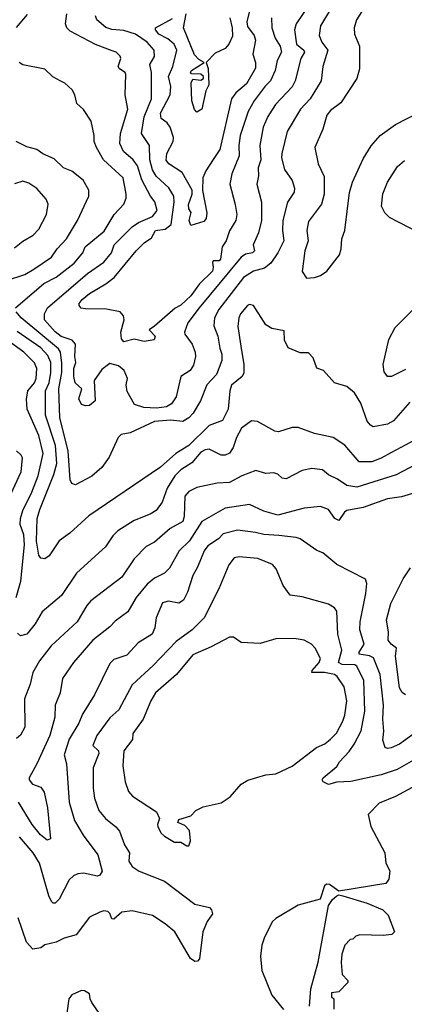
# Model space of a CAD drawing. Extents: x 1793424 to 1900092, y 321114 to 470632.
# Tile 261 of 292: x 1850510 to 1852409, y 456348 to 461206. Entities that reach past the tile are written whole.
import ezdxf

# ---------------------------------------------------------------- set-up
doc = ezdxf.new("R2010")
doc.units = 0

msp = doc.modelspace()

# ---------------------------------------------------------------- linework, layer by layer
at = {"layer": '0CON05XD'}
for points in [[(1852067.8, 461295), (1851994.4, 461175), (1851988.5, 461128.5), (1852001.1, 461095), (1852031.9, 461055), (1852005.7, 460975), (1851997.8, 460905), (1851944.2, 460815), (1851895.5, 460764.5), (1851830.8, 460655), (1851804.4, 460545), (1851803.1, 460525), (1851816.8, 460466.8), (1851855, 460413.3), (1851867.1, 460375), (1851864.2, 460355), (1851831.9, 460305), (1851808.9, 460215), (1851806.7, 460165), (1851813.3, 460115), (1851784.2, 460055), (1851749.2, 460005), (1851719.3, 459980.7), (1851665, 459964.4), (1851615, 459934.4), (1851493.4, 459776.6), (1851471.9, 459735), (1851468.1, 459695), (1851487.8, 459645), (1851498.5, 459585), (1851508.5, 459555), (1851508.5, 459525), (1851481.9, 459455), (1851434.2, 459405), (1851403.1, 459325), (1851366.9, 459265), (1851345, 459241.4), (1851315, 459222.9), (1851255, 459230.5), (1851175, 459223.5), (1851055, 459167.1), (1851010.3, 459159.7), (1850996, 459145), (1850952.1, 459047.9), (1850915, 458996), (1850866.6, 458953.4), (1850785, 458911.2), (1850768.3, 458918.3), (1850760, 458935), (1850749.3, 459079.3), (1850707.6, 459242.4), (1850704.1, 459385), (1850718.6, 459465), (1850718.7, 459511.3), (1850710.9, 459565), (1850701.5, 459581.5), (1850516.9, 459735), (1850493.1, 459765)], [(1851656.8, 461305), (1851631.5, 461195), (1851635, 461172), (1851667.2, 461127.2), (1851674.6, 461105), (1851660.6, 461035), (1851674.4, 460995), (1851673.8, 460966.2), (1851629.8, 460890.2), (1851577.5, 460845), (1851555, 460816.2), (1851498.2, 460565), (1851464.7, 460515.3), (1851429.4, 460460.6), (1851414.5, 460425), (1851413.2, 460363.2), (1851433.6, 460253.6), (1851431.2, 460225), (1851419.1, 460210.9), (1851355, 460190), (1851346, 460215), (1851355.8, 460255), (1851345, 460272.5), (1851343.9, 460293.9), (1851362.2, 460345), (1851361.1, 460365), (1851311.4, 460451.4), (1851245.5, 460495.5), (1851232.7, 460512.7), (1851236.9, 460545), (1851267.3, 460605), (1851269.5, 460625), (1851253.5, 460675), (1851237.3, 460697.3), (1851209.1, 460719.1), (1851205.4, 460745), (1851252.2, 460835), (1851255.5, 460875.5), (1851245.4, 460925), (1851265.4, 460975), (1851285.6, 461055), (1851273.1, 461085), (1851241.7, 461111.7), (1851196.7, 461135), (1851180, 461155), (1851180, 461165), (1851265, 461212.2)], [(1851925, 459930), (1851965, 459933.3), (1851995, 459943.3), (1852026.7, 459965), (1852089.2, 460045), (1852097.5, 460075), (1852100, 460125), (1852115.8, 460165), (1852137.3, 460352.7), (1852152.5, 460405), (1852205, 460520), (1852245.7, 460584.3), (1852288.8, 460635), (1852365, 460688.8), (1852535, 460776), (1852618.6, 460855), (1852628.3, 460881.7), (1852633.6, 460935), (1852625.6, 460995), (1852607.1, 461045), (1852614.6, 461105), (1852685, 461188.5), (1852792, 461298)], [(1850495, 461166.7), (1850548.3, 461231.7)], [(1851936.7, 461276.7), (1851875.6, 461185), (1851867.3, 461155), (1851876.7, 461085), (1851912.7, 461055), (1851915.4, 461045), (1851898.5, 461015), (1851870, 460905), (1851855, 460874.3), (1851772.6, 460787.4), (1851735, 460728.8), (1851711.8, 460675), (1851695.6, 460585), (1851700.6, 460515), (1851687.8, 460475), (1851688.6, 460435), (1851680, 460395), (1851703.1, 460305), (1851704.4, 460215), (1851688.6, 460155), (1851662.2, 460095), (1851668.9, 460065), (1851658.8, 460055), (1851625, 460049.1), (1851603.1, 460035), (1851395.8, 459784.2), (1851339.8, 459710.2), (1851322.9, 459665), (1851325, 459653.8), (1851361.4, 459605), (1851375.7, 459565), (1851378.1, 459545), (1851368, 459502), (1851350.8, 459475), (1851306, 459445), (1851281.9, 459345), (1851259.2, 459310.8), (1851235, 459296.2), (1851185, 459289.7), (1851123, 459293), (1851077.1, 459307.1), (1851041.2, 459371.2), (1851035.7, 459405), (1851042.7, 459435), (1851025.5, 459475), (1850997.4, 459497.4), (1850955, 459508.9), (1850915, 459480.8), (1850878.6, 459425), (1850882.5, 459325), (1850855, 459302.5), (1850835, 459300), (1850815, 459307.5), (1850802, 459335), (1850816.2, 459385), (1850783.3, 459415), (1850777.1, 459445), (1850778.2, 459485), (1850788, 459515), (1850782.1, 459545), (1850785.5, 459605.5), (1850770, 459625), (1850715, 459643.3), (1850685, 459665.4), (1850633.3, 459725), (1850631.9, 459755), (1850647.1, 459785), (1850845, 459953.3), (1850925, 460010), (1850962.9, 460055), (1850975.7, 460095), (1851065, 460184.3), (1851096.2, 460205), (1851166, 460235), (1851188.1, 460265), (1851177.4, 460307.4), (1851155.5, 460335.5), (1851112.3, 460415), (1851092.1, 460485), (1851070, 460515), (1851021.9, 460555), (1851004.4, 460595), (1851007.8, 460645), (1851044.1, 460764.1), (1851030, 460835), (1851034, 460935), (1851031.2, 460945), (1851003, 460963), (1850995.8, 460975), (1851008.8, 461015), (1851006.1, 461026.1), (1850986.1, 461046.1), (1850967, 461053), (1850885, 461082.9), (1850758.9, 461148.9), (1850742.9, 461165), (1850735.7, 461185), (1850742.2, 461235)], [(1851546.7, 461215), (1851559.4, 461165), (1851560, 461125), (1851543.1, 461085), (1851525, 461062.9), (1851475, 461041.2), (1851430, 460995), (1851440, 460965), (1851444, 460885), (1851428.8, 460855), (1851410, 460765), (1851385, 460750), (1851373, 460763), (1851360, 460805), (1851356.2, 460895), (1851365, 460912.5), (1851405, 460906.7), (1851417.5, 460915), (1851417.5, 460925), (1851405, 460936.7), (1851358.3, 460938.3), (1851353.8, 460945), (1851357.5, 460955), (1851420, 460995), (1851395, 461010), (1851372.9, 461032.9), (1851319.2, 461165), (1851331.1, 461235)], [(1852210, 461265), (1852173.3, 461205), (1852161.2, 461165), (1852163.3, 461135), (1852188, 461075), (1852187.3, 460962.7), (1852174, 460915), (1852096, 460795), (1852045, 460758), (1852025.8, 460734.2), (1852007.1, 460665), (1851967.5, 460575), (1851982.9, 460495), (1852012.7, 460432.7), (1852012.5, 460345), (1852000, 460295), (1851935, 460210), (1851927.8, 460165), (1851934.4, 460115.6), (1851918.1, 460065), (1851903.9, 459963.9), (1851925, 459930)], [(1851752.5, 461215), (1851755.5, 461165.5), (1851770.6, 461115), (1851795.3, 461075.3), (1851802.2, 461045), (1851781.1, 461005), (1851770.8, 460955), (1851747.8, 460905), (1851721.3, 460878.7), (1851667.3, 460805), (1851637.3, 460752.7), (1851598.5, 460635), (1851591.1, 460585), (1851593.1, 460535), (1851556.9, 460445), (1851547.5, 460395), (1851574.3, 460294.3), (1851581.4, 460245), (1851577.1, 460215), (1851545.4, 460164.6), (1851530, 460115), (1851508.9, 460085), (1851501.1, 460025), (1851495, 460015.8), (1851465, 460015.5), (1851461.5, 460008.5), (1851465.5, 459985), (1851461.5, 459965), (1851397.5, 459902.5), (1851355, 459844.3), (1851305, 459796.7), (1851277.7, 459782.3), (1851175, 459693.3), (1851150, 459675), (1851178.8, 459645), (1851173.6, 459626.4), (1851125, 459618.8), (1851075, 459630), (1851025, 459616.7), (1851012, 459632), (1851008.8, 459665), (1851025.8, 459725), (1851022, 459745), (1851006.7, 459765), (1850937.9, 459777.9), (1850835, 459778.6), (1850813.2, 459783.2), (1850803.8, 459795), (1850804.2, 459805), (1850819.2, 459825), (1850855, 459855.5), (1850935, 459902.2), (1850976.2, 459933.8), (1851085, 460065.8), (1851124, 460105), (1851160.2, 460129.8), (1851180, 460165), (1851228.1, 460171.9), (1851257.3, 460195), (1851272.8, 460305), (1851270.8, 460335), (1851247, 460377), (1851184.3, 460434.3), (1851165.9, 460465), (1851153.1, 460515), (1851150.6, 460585), (1851111.5, 460645), (1851124, 460726), (1851161.2, 460815), (1851160, 460945), (1851151.9, 460985), (1851175.6, 461025), (1851173.3, 461055), (1851140, 461095), (1851082.5, 461135), (1851025, 461153.2), (1850965, 461157.5), (1850935, 461166.7), (1850890.8, 461205), (1850884, 461225)], [(1850490, 459785), (1850628.6, 459905), (1850690.8, 459935), (1850779.4, 460005), (1850821.4, 460055), (1850832.9, 460085), (1850926.9, 460163.1), (1850977.1, 460245), (1851024.2, 460295), (1851035.8, 460325), (1851035.7, 460345), (1851021.4, 460425), (1850924.6, 460514.6), (1850888.6, 460575), (1850877.5, 460605), (1850877.5, 460635), (1850863.8, 460705), (1850825, 460762.5), (1850793, 460793), (1850782.5, 460835), (1850769.3, 460859.3), (1850733, 460893), (1850710, 460905), (1850673.9, 460923.9), (1850635, 460962.5), (1850525, 460983.8), (1850507.5, 460995)], [(1850445, 459918.6), (1850535, 459949.5), (1850580.8, 459975), (1850667.5, 460035), (1850694.4, 460075), (1850741.4, 460125), (1850795.7, 460215), (1850851.2, 460335), (1850851.2, 460365), (1850824, 460414), (1850768.3, 460458.3), (1850726.7, 460475), (1850679.7, 460519.7), (1850625, 460544.2), (1850595.5, 460565.5), (1850545, 460578.6), (1850492.5, 460605)], [(1852485, 460152.5), (1852335, 460230), (1852312.3, 460252.3), (1852296.1, 460286.1), (1852303, 460347), (1852326, 460405), (1852375, 460482), (1852409.1, 460510.9)], [(1850485, 460080), (1850525, 460113.8), (1850577.3, 460142.7), (1850605, 460172.5), (1850642, 460245), (1850650, 460295), (1850640.5, 460320.5), (1850595, 460373.3), (1850555, 460400), (1850525, 460410), (1850485, 460396.2)], [(1852435, 459318.8), (1852355, 459226), (1852325, 459210), (1852255, 459198), (1852241.2, 459205), (1852226, 459225), (1852194.3, 459314.3), (1852163.3, 459365), (1852125, 459396.7), (1852063.9, 459413.9), (1852010, 459475), (1851977, 459487), (1851958.3, 459538.3), (1851935, 459562.5), (1851895, 459562.5), (1851835, 459587.5), (1851817.5, 459625), (1851815, 459670), (1851755, 459682.5), (1851725, 459700), (1851665, 459796), (1851645, 459800), (1851633.8, 459795), (1851600, 459755), (1851591.9, 459735), (1851587.3, 459692.7), (1851602.2, 459595), (1851616.5, 459505), (1851616.6, 459463.4), (1851607.5, 459445), (1851555, 459402.5), (1851547.1, 459375), (1851539.5, 459285), (1851511.8, 459228.2), (1851445, 459204.3), (1851345, 459105.5), (1851280.8, 459065), (1851205, 458998.1), (1850852.1, 458757.9), (1850757.9, 458672.1), (1850705.8, 458634.2), (1850655, 458560), (1850635, 458546.2), (1850615, 458548.8), (1850605, 458563.3), (1850592.9, 458632.9), (1850597.1, 458745), (1850609.2, 458789.2), (1850678.7, 458961.3), (1850693.3, 459016.8), (1850687.4, 459105), (1850638.2, 459255), (1850637.5, 459375), (1850655.3, 459415), (1850664, 459465), (1850664.6, 459515), (1850649.9, 459549.9), (1850615, 459586.4), (1850498, 459668)], [(1852415, 459479.4), (1852345, 459446.2), (1852325, 459446.2), (1852309.1, 459469.1), (1852304.4, 459505), (1852331.7, 459628.3), (1852362.6, 459687.4), (1852451.2, 459775)], [(1850493.1, 458355), (1850516.5, 458435), (1850533.9, 458615), (1850530, 458665), (1850512.5, 458715), (1850514.5, 458745), (1850525.5, 458785), (1850570, 458875), (1850601.1, 458955), (1850626.5, 459065), (1850604.6, 459155), (1850546.7, 459285), (1850544.3, 459334.3), (1850551.1, 459375), (1850583.6, 459415), (1850591.2, 459435), (1850595.4, 459484.6), (1850583.1, 459513.1), (1850530.6, 459565), (1850295, 459734.5)], [(1852466.2, 459135), (1852341.8, 459068.2), (1852295, 459042.2), (1852247.5, 459025), (1852185, 459024), (1852115, 459106), (1852057.5, 459145), (1851965, 459163.8), (1851883.9, 459193.9), (1851855, 459193.8), (1851787.3, 459172.7), (1851770, 459175), (1851683.9, 459223.9), (1851655, 459226.2), (1851605, 459190.8), (1851580.5, 459145), (1851563.3, 459095), (1851545, 459067.5), (1851525, 459057.8), (1851505, 459057.5), (1851445, 459087.1), (1851425, 459084.3), (1851405, 459071.4), (1851360.6, 459019.4), (1851305, 458984.6), (1851275.4, 458955), (1851237.8, 458895), (1851214.2, 458825), (1851184.2, 458785), (1851155, 458765.7), (1851075, 458735.8), (1850995, 458684), (1850970, 458660), (1850934.3, 458605.7), (1850901.2, 458575), (1850790, 458475), (1850716, 458365), (1850620.8, 458285), (1850585.8, 458225), (1850545, 458173.8), (1850515, 458166.2), (1850499.7, 458179.7)], [(1850448.1, 458825), (1850516.7, 458975), (1850524.2, 459044.2), (1850517.9, 459057.9), (1850495, 459078.8)], [(1852562.3, 459062.3), (1852368.9, 458961.1), (1852175, 458899.4), (1852125, 458907.1), (1852079.6, 458939.6), (1852035, 458960), (1852005, 458984.3), (1851952, 458992), (1851905, 458982.5), (1851825, 458940), (1851805, 458943.3), (1851785, 458963.3), (1851765, 458970), (1851725, 458967.1), (1851675, 458981.2), (1851606.7, 458955), (1851545, 458922.9), (1851485, 458918.9), (1851385, 458898), (1851345, 458877.5), (1851325.7, 458855), (1851322.7, 458755), (1851315, 458730), (1851253.7, 458696.3), (1851175, 458628), (1851135, 458606), (1851075, 458546), (1851015, 458456), (1850861.3, 458338.7), (1850840.8, 458315), (1850794.2, 458235), (1850665, 458116), (1850607.9, 458042.1), (1850574.5, 457985.5), (1850562.4, 457927.6), (1850534, 457855), (1850535.7, 457715), (1850515, 457676.2), (1850495, 457660)], [(1852465, 458873.1), (1852395, 458852.2), (1852325, 458841.9), (1852205, 458798.9), (1852125, 458784.3), (1852113.3, 458776.7), (1852085, 458734.4), (1852065.3, 458745.3), (1852035, 458789.2), (1851995, 458803.8), (1851915, 458795.8), (1851785, 458760.7), (1851715, 458780.8), (1851645, 458814.3), (1851524.5, 458795.5), (1851409.4, 458730.6), (1851349.1, 458635), (1851298.1, 458585), (1851249.3, 458500.7), (1851224.5, 458475.5), (1851175, 458450), (1851139.8, 458420.2), (1851084.4, 458355), (1851044, 458285), (1850980.9, 458239.1), (1850955, 458211.2), (1850871.4, 458145), (1850776, 458035), (1850722, 457955), (1850710, 457885), (1850685.8, 457824.2), (1850682.9, 457765), (1850659.5, 457675), (1850595.6, 457535), (1850556.2, 457465), (1850556.2, 457455), (1850573.8, 457435), (1850615, 457419.2), (1850630.6, 457395), (1850647, 457317), (1850662.5, 457165), (1850645, 457158.8), (1850612.5, 457185), (1850572.2, 457235), (1850504, 457346)], [(1852515, 457725.7), (1852385, 457631.4), (1852344, 457614), (1852325, 457610), (1852314.4, 457614.4), (1852302.1, 457652.1), (1852307.5, 457695), (1852302.5, 457755), (1852305.5, 457824.5), (1852289.1, 457975), (1852256.9, 458056.9), (1852237, 458067), (1852185.7, 458075.7), (1852185.6, 458085), (1852211.1, 458125), (1852188.2, 458195), (1852190.5, 458235), (1852218, 458375), (1852223.3, 458425), (1852217.5, 458445), (1852075, 458518.8), (1852006.7, 458575), (1851977.3, 458587.3), (1851895, 458644.2), (1851875, 458651.4), (1851789.4, 458660.6), (1851715, 458665.5), (1851673.3, 458676.7), (1851585, 458687.5), (1851515, 458668.9), (1851492, 458645), (1851439.4, 458610.6), (1851420.6, 458585), (1851388.6, 458505), (1851365, 458463.3), (1851338.3, 458381.7), (1851317.9, 458342.1), (1851295, 458327.5), (1851245, 458337.5), (1851215, 458328.8), (1851184.2, 458255), (1851177.5, 458205), (1851164, 458175), (1851095, 458131.2), (1851038.9, 458071.1), (1850975, 458050), (1850955, 458030), (1850880, 457875), (1850819.7, 457780.3), (1850801.4, 457735), (1850755, 457656.2), (1850730.5, 457579.5), (1850740.8, 457535), (1850754.4, 457345), (1850780.6, 457255), (1850822.8, 457182.8), (1850895.7, 457085), (1850917.5, 457005), (1850906.2, 456985), (1850895, 456980.8), (1850825, 456995.6), (1850797.6, 456992.4), (1850775, 456981.4), (1850755, 456962.5), (1850705, 456866.7), (1850685, 456846.7), (1850675, 456846.7), (1850666.7, 456855), (1850653.4, 456883.4), (1850607.5, 457045), (1850576.5, 457095), (1850508.9, 457175)], [(1852535, 457598.1), (1852372.8, 457507.2), (1852295, 457480), (1852145, 457447.1), (1852075, 457444), (1852035, 457432), (1852007.5, 457445), (1852003.8, 457455), (1852008.8, 457465), (1852075, 457521.2), (1852088, 457545), (1852135.7, 457595), (1852161.2, 457631.2), (1852195, 457696.7), (1852214.4, 457795), (1852209.2, 457945), (1852175, 458017.1), (1852163.6, 458023.6), (1852101.2, 458025), (1852083.5, 458035), (1852099.4, 458095), (1852080, 458175), (1852075, 458287.5), (1852063.8, 458305), (1852035, 458322.5), (1851905, 458358.8), (1851845, 458367.5), (1851811.2, 458415), (1851775.9, 458495.9), (1851758.3, 458518.3), (1851685, 458548), (1851594.2, 458555.8), (1851569.5, 458550.5), (1851543.1, 458516.9), (1851492.6, 458397.4), (1851420, 458255), (1851362, 458195), (1851281.8, 458138.2), (1851169.8, 458020.2), (1851065.4, 457924.6), (1850998.9, 457801.1), (1850955, 457762), (1850890.6, 457675), (1850872, 457625), (1850899.1, 457599.1), (1850901.1, 457585), (1850872.5, 457515), (1850872.5, 457415), (1850880, 457365), (1850901.4, 457305), (1850934.2, 457265), (1850985, 457223.8), (1851002.1, 457202.1), (1851027.1, 457135), (1851052.5, 457095), (1851049.2, 457055), (1851065, 457028.8), (1851100, 457005), (1851225.4, 456955.4), (1851375, 456842), (1851447.5, 456825), (1851457.5, 456815), (1851462.5, 456795), (1851435, 456756.7), (1851414, 456705), (1851397, 456573), (1851388.3, 456561.7), (1851375, 456560), (1851352.5, 456575), (1851276.2, 456705), (1851228.8, 456745), (1851165, 456785.8), (1851065, 456809.2), (1851015, 456802), (1850975, 456768), (1850965, 456770), (1850955.9, 456795.9), (1850945, 456806.7), (1850925, 456810), (1850905, 456803.3), (1850855, 456777.5), (1850788.3, 456691.7), (1850730, 456675), (1850690, 456655), (1850635, 456641.2), (1850613.9, 456626.1), (1850575, 456620), (1850544.1, 456654.1), (1850503.3, 456775)], [(1852414.2, 457874.2), (1852397.3, 457887.3), (1852385, 457910), (1852365.6, 458065), (1852370, 458105), (1852343.3, 458125), (1852328.8, 458145), (1852331.2, 458185), (1852320, 458245), (1852341.4, 458325), (1852402.4, 458447.6), (1852439.1, 458500.9)], [(1851345, 457130), (1851352.5, 457155), (1851347.5, 457205), (1851325, 457230), (1851290, 457245), (1851295, 457260), (1851355, 457277.5), (1851380, 457305), (1851415, 457322.5), (1851505, 457342.5), (1851548.8, 457371.2), (1851603.8, 457435), (1851635.7, 457454.3), (1851725, 457480), (1851775, 457486), (1851855, 457522.5), (1851974.6, 457615.4), (1852016.1, 457633.9), (1852045, 457655.7), (1852073.8, 457686.2), (1852105.7, 457745.7), (1852115.6, 457775), (1852124.4, 457845), (1852111.1, 457915), (1852077.5, 457965), (1852063.8, 457975), (1852015, 457984.7), (1851952.5, 457985), (1851954.4, 457995), (1851988.1, 458035), (1851995.7, 458055), (1851968, 458105), (1851950, 458125), (1851915, 458144), (1851865, 458152.5), (1851775, 458151.2), (1851697.5, 458127.5), (1851603.6, 458133.6), (1851565, 458160), (1851545, 458160), (1851455, 458111.2), (1851365, 458072.5), (1851284.2, 457975), (1851180.8, 457885), (1851157.1, 457845), (1851119.4, 457755), (1851068, 457685), (1851067.5, 457655), (1851025, 457598.8), (1851018.6, 457525), (1851030, 457445), (1851047.7, 457397.7), (1851067.5, 457375), (1851185, 457297.5), (1851200, 457265), (1851190, 457235), (1851192.5, 457225), (1851207.5, 457195), (1851225, 457177.5), (1851275, 457147.5), (1851305, 457147.5), (1851335, 457130), (1851345, 457130)], [(1852465, 457427.5), (1852365, 457374), (1852285, 457341.2), (1852230, 457285), (1852243.3, 457225), (1852312.5, 457095), (1852317.5, 457045), (1852336.4, 457006.4), (1852332.5, 456965), (1852317.5, 456945), (1852085, 456906.2), (1852038.6, 456938.6), (1852025, 456941.4), (1852015, 456933.3), (1851993.6, 456866.4), (1851885, 456838), (1851775, 456772), (1851756.2, 456755), (1851716.2, 456675), (1851705, 456640), (1851698, 456585), (1851706, 456515), (1851755, 456392.5), (1851812.5, 456322.5)], [(1851941.4, 456338.6), (1851946.9, 456425), (1851983.2, 456556.8), (1852033.6, 456836.4), (1852053.3, 456865), (1852075, 456883.3), (1852085, 456887.5), (1852105, 456883.3), (1852225, 456847.5), (1852302.5, 456815), (1852328.3, 456788.3), (1852360, 456705), (1852347, 456693), (1852305, 456687.5), (1852188.3, 456691.7), (1852170, 456685), (1852155, 456670), (1852141.7, 456668.3), (1852115, 456640), (1852100, 456595), (1852097.5, 456555), (1852102.5, 456495), (1852130, 456465), (1852130, 456455), (1852085, 456410), (1852050, 456405), (1852050, 456385), (1852060, 456375), (1852060, 456325)], [(1850905, 456300), (1850866.7, 456356.7), (1850857.5, 456375), (1850855, 456400), (1850830, 456415), (1850815, 456416.7), (1850767.5, 456395), (1850753.3, 456375), (1850743.3, 456305)]]:
    msp.add_lwpolyline(points, dxfattribs=at)

doc.saveas('drawing.dxf')
